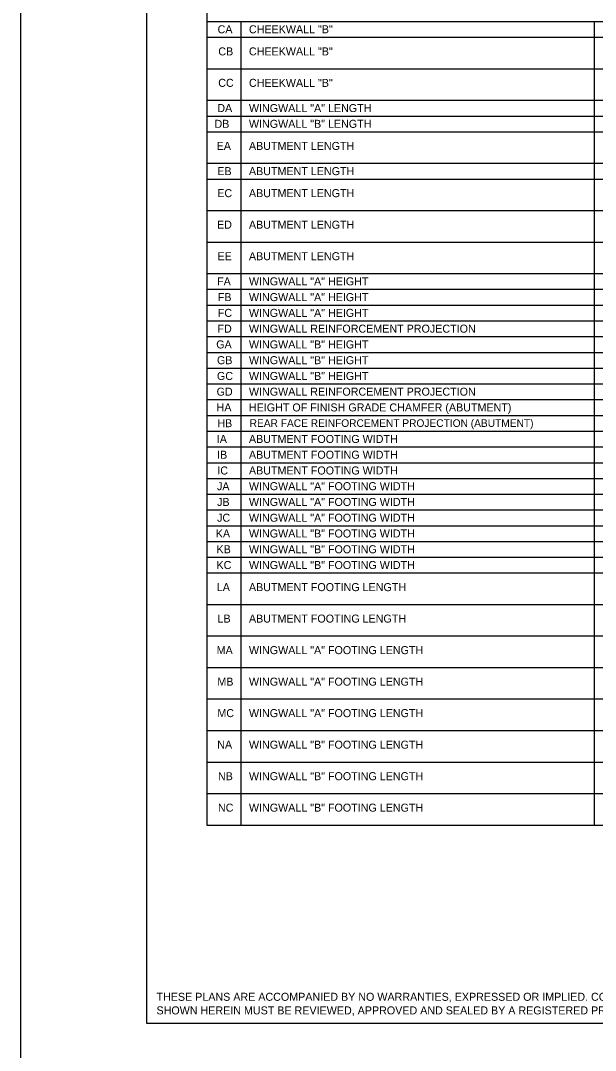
# Model space of a CAD drawing. Extents: x 179 to 454, y -271 to 54.
# Drawn here: x 360.76 to 368.74, y -109.62 to -95.32 of the extents above; entities that cross this region are included whole.
import ezdxf

# ---------------------------------------------------------------- set-up
doc = ezdxf.new("R2010")
doc.units = 0
for name, color, linetype in [('Level 1', 7, 'Continuous'), ('Level 2', 7, 'Continuous'), ('Level 5', 7, 'Continuous'), ('Level 63', 7, 'Continuous')]:
    doc.layers.add(name, color=color, linetype=linetype)

msp = doc.modelspace()

# ---------------------------------------------------------------- linework, layer by layer
at = {"layer": 'Level 1'}
msp.add_lwpolyline([(394.013, -109.25), (362.513, -109.25), (362.513, -88.75), (394.013, -88.75), (394.013, -109.25)], dxfattribs=at)
at = {"layer": 'Level 5'}
for p, q in [((363.346, -88.889), (363.346, -106.495)), ((363.346, -95.334), (377.266, -95.334)), ((363.82, -95.334), (363.82, -106.495)), ((368.722, -95.334), (368.722, -106.495)), ((363.346, -95.553), (377.266, -95.553)), ((363.346, -95.99), (377.266, -95.99)), ((363.346, -96.428), (377.266, -96.428)), ((363.346, -96.647), (377.266, -96.647)), ((363.346, -96.866), (377.266, -96.866)), ((363.346, -97.303), (377.266, -97.303)), ((363.346, -97.522), (377.266, -97.522)), ((363.346, -97.96), (377.266, -97.96)), ((363.346, -98.398), (377.266, -98.398)), ((363.346, -98.835), (377.266, -98.835)), ((363.346, -99.054), (377.266, -99.054)), ((363.346, -99.273), (377.266, -99.273)), ((363.346, -99.492), (377.266, -99.492)), ((363.346, -99.711), (377.266, -99.711)), ((363.346, -99.93), (377.266, -99.93)), ((363.346, -100.148), (377.266, -100.148)), ((363.346, -100.367), (377.266, -100.367)), ((363.346, -100.586), (377.266, -100.586)), ((363.346, -100.805), (377.266, -100.805)), ((363.346, -101.024), (377.266, -101.024)), ((363.346, -101.243), (377.266, -101.243)), ((363.346, -101.462), (377.266, -101.462)), ((363.346, -101.68), (377.266, -101.68)), ((363.346, -101.899), (377.266, -101.899)), ((363.346, -102.118), (377.266, -102.118)), ((363.346, -102.337), (377.266, -102.337)), ((363.346, -102.556), (377.266, -102.556)), ((363.346, -102.775), (377.266, -102.775)), ((363.346, -102.993), (377.266, -102.993)), ((363.346, -103.431), (377.266, -103.431)), ((363.346, -103.869), (377.266, -103.869)), ((363.346, -104.307), (377.266, -104.307)), ((363.346, -104.744), (377.266, -104.744)), ((363.346, -105.182), (377.266, -105.182)), ((363.346, -105.62), (377.266, -105.62)), ((363.346, -106.057), (377.266, -106.057)), ((363.346, -106.495), (377.266, -106.495))]:
    msp.add_line(p, q, dxfattribs=at)
at = {"layer": 'Level 63'}
msp.add_lwpolyline([(360.763, -110), (394.763, -110), (394.763, -88), (360.763, -88)], close=True, dxfattribs=at)

# ---------------------------------------------------------------- texts
at = {"layer": 'Level 2'}
for s, height, p in [('CA', 0.1112, (363.497, -95.498)), ('CHEEKWALL "B"', 0.11118, (363.932, -95.498)), ('CB', 0.1112, (363.507, -95.805)), ('CHEEKWALL "B"', 0.11118, (363.932, -95.805)), ('CC', 0.1112, (363.506, -96.242)), ('CHEEKWALL "B"', 0.11118, (363.932, -96.242)), ('DA', 0.1112, (363.493, -96.592)), ('WINGWALL "A" LENGTH', 0.11118, (363.932, -96.592)), ('DB', 0.1112, (363.454, -96.811)), ('WINGWALL "B" LENGTH', 0.11118, (363.932, -96.811)), ('EA', 0.1112, (363.484, -97.118)), ('ABUTMENT LENGTH', 0.11118, (363.932, -97.118)), ('EB', 0.1112, (363.493, -97.468)), ('ABUTMENT LENGTH', 0.11118, (363.932, -97.468)), ('EC', 0.1112, (363.493, -97.774)), ('ABUTMENT LENGTH', 0.11118, (363.932, -97.774)), ('ED', 0.1112, (363.489, -98.212)), ('ABUTMENT LENGTH', 0.11118, (363.932, -98.212)), ('EE', 0.1112, (363.496, -98.65)), ('ABUTMENT LENGTH', 0.11118, (363.932, -98.65)), ('FA', 0.1112, (363.49, -98.999)), ('WINGWALL "A" HEIGHT', 0.11118, (363.932, -98.999)), ('FB', 0.1112, (363.5, -99.218)), ('WINGWALL "A" HEIGHT', 0.11118, (363.932, -99.218)), ('FC', 0.1112, (363.5, -99.437)), ('WINGWALL "A" HEIGHT', 0.11118, (363.932, -99.437)), ('FD', 0.1112, (363.495, -99.656)), ('WINGWALL REINFORCEMENT PROJECTION', 0.11118, (363.932, -99.656)), ('GA', 0.1112, (363.478, -99.875)), ('WINGWALL "B" HEIGHT', 0.11118, (363.932, -99.875)), ('GB', 0.1112, (363.488, -100.094)), ('WINGWALL "B" HEIGHT', 0.11118, (363.932, -100.094)), ('GC', 0.1112, (363.488, -100.313)), ('WINGWALL "B" HEIGHT', 0.11118, (363.932, -100.313)), ('GD', 0.1112, (363.483, -100.531)), ('WINGWALL REINFORCEMENT PROJECTION', 0.11118, (363.932, -100.531)), ('HA', 0.1112, (363.483, -100.75)), ('HEIGHT OF FINISH GRADE CHAMFER (ABUTMENT)', 0.11118, (363.932, -100.75)), ('HB', 0.1112, (363.493, -100.969)), ('REAR FACE REINFORCEMENT PROJECTION (ABUTMENT)', 0.10562, (363.942, -100.965)), ('IA', 0.1112, (363.486, -101.188)), ('ABUTMENT FOOTING WIDTH', 0.11118, (363.932, -101.188)), ('IB', 0.1112, (363.49, -101.407)), ('ABUTMENT FOOTING WIDTH', 0.11118, (363.932, -101.407)), ('IC', 0.1112, (363.493, -101.626)), ('ABUTMENT FOOTING WIDTH', 0.11118, (363.932, -101.626)), ('JA', 0.1112, (363.488, -101.844)), ('WINGWALL "A" FOOTING WIDTH', 0.11118, (363.932, -101.844)), ('JB', 0.1112, (363.49, -102.063)), ('WINGWALL "A" FOOTING WIDTH', 0.11118, (363.932, -102.063)), ('JC', 0.1112, (363.49, -102.282)), ('WINGWALL "A" FOOTING WIDTH', 0.11118, (363.932, -102.282)), ('KA', 0.1112, (363.472, -102.501)), ('WINGWALL "B" FOOTING WIDTH', 0.11118, (363.932, -102.501)), ('KB', 0.1112, (363.482, -102.72)), ('WINGWALL "B" FOOTING WIDTH', 0.11118, (363.932, -102.72)), ('KC', 0.1112, (363.482, -102.939)), ('WINGWALL "B" FOOTING WIDTH', 0.11118, (363.932, -102.939)), ('LA', 0.1112, (363.486, -103.246)), ('ABUTMENT FOOTING LENGTH', 0.11118, (363.932, -103.246)), ('LB', 0.1112, (363.496, -103.683)), ('ABUTMENT FOOTING LENGTH', 0.11118, (363.932, -103.683)), ('MA', 0.1112, (363.484, -104.121)), ('WINGWALL "A" FOOTING LENGTH', 0.11118, (363.932, -104.121)), ('MB', 0.1112, (363.494, -104.559)), ('WINGWALL "A" FOOTING LENGTH', 0.11118, (363.932, -104.559)), ('MC', 0.1112, (363.494, -104.996)), ('WINGWALL "A" FOOTING LENGTH', 0.11118, (363.932, -104.996)), ('NA', 0.1112, (363.492, -105.434)), ('WINGWALL "B" FOOTING LENGTH', 0.11118, (363.932, -105.434)), ('NB', 0.1112, (363.502, -105.872)), ('WINGWALL "B" FOOTING LENGTH', 0.11118, (363.932, -105.872)), ('NC', 0.1112, (363.502, -106.309)), ('WINGWALL "B" FOOTING LENGTH', 0.11118, (363.932, -106.309)), ('THESE PLANS ARE ACCOMPANIED BY NO WARRANTIES, EXPRESSED OR IMPLIED. CONSTRUCTION PLANS PREPARED FROM DESIGN AND DETAIL INFORMATION', 0.111176, (362.649, -108.936)), ('SHOWN HEREIN MUST BE REVIEWED, APPROVED AND SEALED BY A REGISTERED PROFESSIONAL ENGINEER FOR EACH SPECIFIC PROJECT.', 0.111176, (362.649, -109.125))]:
    msp.add_text(s, height=height, dxfattribs=at).set_placement(p)

doc.saveas('drawing.dxf')
